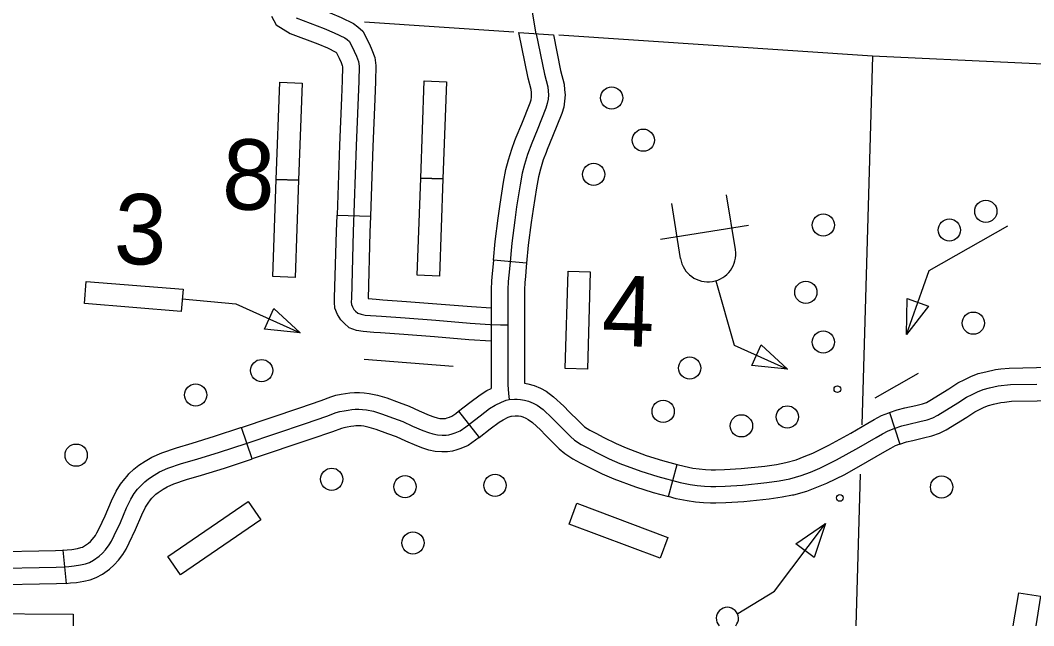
# Model space of a CAD drawing. Extents: x 653372 to 905732, y 627442 to 787275.
# Drawn here: x 700643 to 705201, y 728634 to 731358 of the extents above; entities that cross this region are included whole.
import ezdxf

# ---------------------------------------------------------------- set-up
doc = ezdxf.new("R2010")
doc.units = 0
for name, color, linetype in [('31', 7, 'Continuous'), ('5', 7, 'Continuous'), ('56', 7, 'Continuous'), ('57', 7, 'Continuous'), ('6', 7, 'Continuous')]:
    doc.layers.add(name, color=color, linetype=linetype)

msp = doc.modelspace()

# ---------------------------------------------------------------- linework, layer by layer
at = {"layer": '31'}
for p, q in [((702068.1, 730481.4), (702218.1, 730476.4)), ((702920.1, 730264.7), (702770.7, 730278.6)), ((702770.7, 730278.6), (702770.7, 730278.6)), ((702614.3, 729598.6), (702706.6, 729480.4)), ((704551.5, 729592.8), (704598.5, 729450.4)), ((701685.8, 729384), (701638.1, 729526.2)), ((701638.1, 729526.2), (701638.1, 729526.2)), ((703557.6, 729214.9), (703597.3, 729359.6)), ((700834.6, 728973.2), (700849.7, 728823.9))]:
    msp.add_line(p, q, dxfattribs=at)
for points in [[(701910.9, 731439.1), (702036.9, 731390.8), (702085.7, 731370.3), (702141.7, 731343.7), (702160.7, 731328.9), (702183.4, 731309.4), (702213.2, 731250.2), (702224, 731224.6), (702237.5, 731190.9), (702241.5, 731155.2), (702239.9, 731081.8), (702236.9, 731003.7)], [(701771.9, 731376.5), (701792.9, 731336.9), (701857.2, 731299.1), (701981, 731251.6), (702024.4, 731233.4), (702062.5, 731215.2), (702063.1, 731214.8), (702076.9, 731187.3), (702085.3, 731167.6), (702090.7, 731153.9), (702091.3, 731148.6), (702089.9, 731086.4), (702087, 731009.4)], [(702963, 731297.5), (702944.7, 731404.1)], [(701884, 731369.1), (702008.9, 731321.2), (702055.1, 731301.8), (702102.1, 731279.5), (702113.2, 731270.9), (702123.2, 731262.3), (702145.1, 731218.8), (702154.6, 731196.1), (702164.1, 731172.4), (702166.4, 731151.9), (702164.9, 731084.1), (702153.7, 730792.7), (702140.6, 730405.5), (702131.7, 730107.5), (702131.2, 730090), (702131.8, 730079.3), (702136.3, 730067.9), (702143.3, 730056.5), (702150.4, 730049.5), (702160.8, 730040.4), (702175.3, 730035.1), (702194.1, 730031.6), (702268, 730026), (702373.9, 730018.4), (702511, 730008), (702665.9, 729995.5), (702756.3, 729989.4), (702802, 729987.1), (702835.1, 729987.1)], [(702963, 731297.5), (703000.1, 731114.9), (703015, 731058.5), (703016.3, 731038.5), (703017.8, 731022.4), (703016.3, 731003.4), (703013.2, 730983.5), (703007.2, 730962.3), (702967.8, 730863.6), (702943.1, 730804.3), (702924.1, 730753.8), (702910.5, 730708.9), (702900.1, 730669.3), (702890.3, 730617), (702874.7, 730518.9), (702866.5, 730458.3), (702853.2, 730354.9), (702843.9, 730255.2), (702839.6, 730211.5), (702836.8, 730181.9), (702836.2, 730146.4), (702835.1, 729987.1), (702835.3, 729840), (702836, 729718.2), (702838.2, 729679.2), (702841.8, 729651.8)], [(702867.5, 730816.3), (702873.4, 730832), (702898.3, 730892), (702936.1, 730986.5), (702939.8, 730999.4), (702941.7, 731012.1), (702942.5, 731022), (702941.6, 731032.6), (702940.7, 731046.3), (702927.1, 731097.9), (702885.4, 731302.7), (703040.6, 731292.4)], [(703040.6, 731292.4), (703073.2, 731132), (703089.4, 731070.7), (703091.1, 731044.4), (703093.1, 731022.7), (703090.8, 730994.7), (703086.7, 730967.7), (703078.4, 730938.1), (703037.2, 730835.3), (703012.8, 730776.7), (703007.9, 730763.5)], [(702087, 731009.4), (702078.8, 730795.4), (702068.1, 730481.4)], [(702236.9, 731003.7), (702228.7, 730790), (702218.1, 730476.4)], [(702770.7, 730278.6), (702778.6, 730363.2), (702792.1, 730468.1), (702800.4, 730529.8), (702816.4, 730629.8), (702826.9, 730685.8), (702838.3, 730729.3), (702853, 730777.8), (702867.5, 730816.4)], [(703007.9, 730763.5), (702995.1, 730729.7), (702982.7, 730688.5), (702973.3, 730652.8), (702964.2, 730604.1), (702948.9, 730508), (702940.9, 730448.5), (702927.7, 730346.7), (702920.1, 730264.7)], [(702232.5, 729953.5), (702184.5, 729957.2), (702155.4, 729962.5), (702122, 729974.8), (702099.3, 729994.5), (702084, 730009.7), (702069, 730034.3), (702057.7, 730062.7), (702056.1, 730088.9), (702056.7, 730109.8), (702065.7, 730407.9), (702068.1, 730481.4)], [(702218.1, 730476.4), (702215.6, 730403.1), (702206.7, 730105.9), (702243.9, 730103.1)], [(702770.7, 730278.6), (702769.2, 730262.4), (702765, 730218.7), (702761.8, 730186.1), (702761.2, 730147.3), (702760.1, 729987.3), (702760.3, 729839.7), (702761.1, 729701.6)], [(702920.1, 730264.7), (702918.5, 730248.1), (702914.3, 730204.4), (702911.7, 730177.7), (702911.2, 730145.5), (702910.1, 729986.8), (702910.3, 729840.3), (702911, 729725.1)], [(702243.9, 730103.1), (702273.5, 730100.8), (702379.4, 730093.2), (702516.9, 730082.8), (702671.5, 730070.3), (702760.6, 730064.3), (702760.2, 729914)], [(702760.2, 729914), (702660.4, 729920.8), (702505.2, 729933.2), (702368.4, 729943.6), (702262.5, 729951.2), (702232.5, 729953.5)], [(704551.5, 729592.8), (704586.5, 729604.4), (704620.6, 729613.4), (704670.5, 729625.1), (704699.9, 729632.3), (704717.9, 729638.6), (704733.3, 729646.5), (704818.7, 729699.1), (704860.1, 729726.5), (704890.8, 729742), (704918.1, 729754.7), (704950.6, 729768.3), (704985.5, 729776.6), (705028.6, 729786.5), (705052.3, 729789.1)], [(705052.3, 729789.1), (705090.7, 729793.3), (705213.9, 729796), (705354.6, 729797.8), (705416.4, 729799.7), (705475.7, 729804.6), (705512.6, 729807.4), (705552.6, 729809.8), (705579.4, 729813.5), (705581.3, 729813.6)], [(702614.3, 729598.6), (702665.1, 729638.2), (702711.1, 729672.8), (702741.5, 729692.2), (702761.1, 729701.6)], [(702911, 729725.1), (702926.2, 729722.7), (702953.5, 729715), (702982.2, 729702.8), (703007.8, 729689), (703041.7, 729664.2), (703087.6, 729621.7), (703112.1, 729596), (703153.3, 729555)], [(704897.9, 729661.5), (704923.5, 729674.6), (704948.4, 729686.1), (704974, 729696.8), (705002.5, 729703.6), (705041.1, 729712.4), (705095.7, 729718.4), (705215.2, 729721)], [(701638.1, 729526.2), (701900.5, 729614.2), (701995.9, 729647.8), (702039.4, 729663.6), (702062.6, 729670.6), (702086.3, 729675.1), (702105, 729678.3), (702124.6, 729681.2), (702145.9, 729683.2), (702165.9, 729683.1)], [(702166, 729683.1), (702167.9, 729683.1), (702188.9, 729682), (702211.9, 729679.2), (702249.5, 729671.2), (702291.3, 729658.6), (702347.4, 729638.2), (702391.6, 729621.7), (702437.2, 729600.8), (702481.5, 729581.7), (702502.4, 729573.9), (702517.9, 729569.1), (702529.5, 729566.6), (702541.1, 729565.8), (702552.1, 729566.2), (702554.6, 729566.5), (702563, 729569.2), (702573.6, 729572.2), (702584.1, 729576.8), (702602.1, 729589.1), (702614.3, 729598.6)], [(702806.5, 729640.2), (702828.2, 729648.7), (702841.8, 729651.8), (702865.1, 729653), (702877.4, 729653.4), (702891.9, 729652.2), (702910.2, 729649.3), (702928.4, 729644.2), (702949.6, 729635.1), (702967.7, 729625.4), (702993.9, 729606.2), (703034.9, 729568.2), (703058.5, 729543.5), (703117.4, 729484.9), (703136.1, 729469), (703165.8, 729449.7), (703195.6, 729433.5), (703234, 729413.6), (703291.2, 729385), (703339.6, 729363.9), (703433.9, 729329), (703510.5, 729305.6), (703610.8, 729278.1), (703655, 729269.1), (703687.8, 729264.3), (703719.9, 729261.8), (703748.9, 729260.2), (703770.4, 729260.3), (703812.6, 729261.3), (703890.5, 729265.9), (704001.2, 729277.9), (704056.6, 729285.4), (704103.6, 729294.7), (704155.3, 729309.3), (704196.4, 729324.9), (704238.3, 729342), (704314.5, 729379.6), (704415, 729435.6), (704492.2, 729480.8), (704520.2, 729496.8), (704546.7, 729511.3), (704573.8, 729521.2), (704607.9, 729532.5), (704638.7, 729540.6), (704688, 729552.1), (704721.2, 729560.3), (704747.6, 729569.5), (704770.1, 729581.1), (704859.1, 729635.9), (704897.9, 729661.5)], [(705068.8, 729640), (705100.6, 729643.5), (705216.5, 729646), (705357.9, 729647.9), (705424.9, 729649.9), (705487.6, 729655.1), (705522.8, 729657.7), (705567.3, 729660.4), (705595.8, 729664.3), (705594, 729664.2)], [(700573.9, 728892.7), (700727.9, 728895.7), (700803.4, 728896.9), (700841, 728898.4), (700861.4, 728900.5), (700884.9, 728902.9), (700914.2, 728907.7), (700936.6, 728912.8), (700953.6, 728918.8), (700971.9, 728929), (700997, 728946.6), (701012.3, 728960.3), (701025.8, 728975.7), (701042.1, 728997), (701053.3, 729014.7), (701065.1, 729038.9), (701093, 729097.8), (701121, 729163.7), (701140.1, 729202.6), (701155.3, 729227.9), (701170.4, 729247.4), (701186.3, 729265.3), (701202.5, 729281.6), (701219.3, 729294.2), (701245.1, 729311.4), (701269.3, 729326), (701306.5, 729342.1), (701367.7, 729363.3), (701436.5, 729383.1), (701539.1, 729414.6), (701658.5, 729454), (701924.8, 729543.3), (702021.2, 729577.2), (702063, 729592.4), (702080.4, 729597.6), (702099.5, 729601.3), (702116.9, 729604.2), (702133.8, 729606.7), (702149.1, 729608.2), (702165.6, 729608.1), (702182.4, 729607.2), (702199.6, 729605.2), (702230.8, 729598.5), (702267.6, 729587.4), (702321.4, 729567.8), (702362.9, 729552.4), (702406.7, 729532.3), (702453.6, 729512.1), (702478.2, 729502.9), (702498.7, 729496.6), (702518.9, 729492.1), (702539.9, 729490.7), (702557.9, 729491.3), (702570.6, 729492.9), (702584.9, 729497.4), (702599.2, 729501.6), (702620.5, 729510.9), (702646.4, 729528.5), (702710.7, 729578.7), (702753.8, 729611.1), (702778, 729626.5), (702806.5, 729640.2)], [(704598.5, 729450.4), (704629.2, 729460.5), (704656.8, 729467.8), (704705.6, 729479.2), (704742.6, 729488.4), (704777.2, 729500.4), (704807, 729515.7), (704899.5, 729572.7), (704935.6, 729596.6), (704956.3, 729607.1), (704978.6, 729617.4), (704997.3, 729625.3), (705019.6, 729630.6), (705053.6, 729638.3), (705068.8, 729640)], [(702706.6, 729480.4), (702756.3, 729519.2), (702796.5, 729549.4), (702814.4, 729560.8), (702836.5, 729571.4), (702850.4, 729576.8), (702852.1, 729577.2), (702868.2, 729578), (702875.5, 729578.3), (702883, 729577.7), (702894.2, 729575.9), (702903.4, 729573.3), (702917, 729567.5), (702927.6, 729561.8), (702946.1, 729548.2), (702982.3, 729514.7), (703005, 729491), (703047.4, 729448.7)], [(703153.3, 729555), (703168.3, 729540.1), (703181, 729529.2), (703204.2, 729514.2), (703230.8, 729499.7), (703268, 729480.4), (703322.9, 729453), (703367.6, 729433.5), (703457.9, 729400.1), (703531.4, 729377.7), (703597.3, 729359.6)], [(704086.1, 729367.7), (704086.1, 729367.7), (704131.8, 729380.6), (704168.9, 729394.7), (704207.5, 729410.4), (704279.6, 729446), (704377.8, 729500.7), (704454.6, 729545.7), (704483.6, 729562.2), (704515.6, 729579.8), (704549.2, 729592.1), (704551.5, 729592.8)], [(701122.7, 729306.6), (701131.5, 729316.5), (701153.1, 729338.4), (701176.1, 729355.5), (701204.9, 729374.7), (701234.9, 729392.8), (701279.3, 729412.1), (701345.1, 729434.8), (701415.1, 729454.9), (701516.3, 729486.1), (701634.8, 729525.1), (701638.1, 729526.2)], [(702164.9, 729533.1), (702152.4, 729533.2), (702142.9, 729532.3), (702128.7, 729530.1), (702112.8, 729527.4), (702098.3, 729524.7), (702086.7, 729521.2), (702046.5, 729506.6), (701949.2, 729472.4), (701685.8, 729384)], [(702706.6, 729480.4), (702690.6, 729467.9), (702657, 729445), (702624.8, 729430.9), (702606.8, 729425.7), (702586.6, 729419.3), (702563.7, 729416.5), (702538.7, 729415.6), (702508.3, 729417.7), (702479.5, 729424), (702454, 729431.9), (702425.7, 729442.5), (702376.2, 729463.7), (702334.1, 729483), (702295.5, 729497.4), (702244, 729516.2), (702212.1, 729525.8), (702187.3, 729531.1), (702176, 729532.4), (702163.3, 729533.1)], [(703047.4, 729448.7), (703066.6, 729429.6), (703091.2, 729408.7), (703127.4, 729385.2), (703160.4, 729367.2), (703200, 729346.7), (703259.4, 729317), (703311.6, 729294.3), (703409.9, 729257.9), (703489.7, 729233.6), (703557.6, 729214.9)], [(704598.5, 729450.4), (704598.5, 729450.4), (704577.8, 729442.8), (704556.9, 729431.3), (704529.7, 729415.8), (704452.2, 729370.4), (704349.3, 729313.1), (704269.1, 729273.6), (704223.9, 729255.1), (704178.9, 729238), (704121, 729221.7), (704115.2, 729220.6)], [(701235, 729207.2), (701241, 729214), (701251.8, 729224.9), (701262.5, 729232.9), (701285.3, 729248.1), (701303.7, 729259.2), (701333.7, 729272.2), (701390.3, 729291.7), (701457.9, 729311.2), (701561.9, 729343.2), (701682.1, 729382.8), (701685.8, 729384)], [(703597.3, 729359.6), (703628.3, 729351.1), (703667.9, 729343), (703696.2, 729338.9), (703724.9, 729336.6), (703750.8, 729335.2), (703769.3, 729335.3), (703809.5, 729336.3), (703884.3, 729340.6), (703992.1, 729352.3), (704044.2, 729359.4), (704086.1, 729367.7)], [(700834.6, 728973.2), (700853.8, 728975.1), (700875.1, 728977.3), (700899.7, 728981.4), (700915.7, 728985), (700922.7, 728987.4), (700932, 728992.6), (700950.2, 729005.4), (700959, 729013.3), (700967.8, 729023.3), (700980.5, 729039.9), (700987.7, 729051.3), (700997.5, 729071.4), (701024.5, 729128.6), (701052.8, 729195), (701074.2, 729238.4), (701093.2, 729270.3), (701112.7, 729295.3), (701122.7, 729306.6)], [(700849.7, 728823.9), (700868.9, 728825.9), (700894.8, 728828.5), (700928.7, 728834.1), (700957.4, 728840.6), (700984.5, 728850.2), (701011.8, 728865.4), (701043.7, 728887.8), (701065.6, 728907.4), (701083.8, 728928), (701103.8, 728954.1), (701118.9, 728978.2), (701132.7, 729006.4), (701161.4, 729067.1), (701189.2, 729132.4), (701206.1, 729166.7), (701217.3, 729185.5), (701228.1, 729199.4), (701235, 729207.2)], [(704115.2, 729220.6), (704068.9, 729211.4), (704010.3, 729203.4), (703896.8, 729191.1), (703815.7, 729186.4), (703771.5, 729185.3), (703747, 729185.2), (703714.9, 729187), (703679.4, 729189.7), (703642.1, 729195.2), (703593.4, 729205.1), (703557.6, 729214.9)], [(700289.7, 728908.8), (700321.9, 728924.7), (700346.3, 728934.9), (700376.8, 728945.2), (700402.6, 728953.1), (700425, 728957.8), (700450.8, 728963.1), (700484.5, 728966), (700572.4, 728967.7), (700726.6, 728970.7), (700801.3, 728971.9), (700835.6, 728973.3), (700834.5, 728973.2)], [(700849.8, 728823.9), (700846.4, 728823.6), (700805.6, 728821.9), (700729.3, 728820.7), (700575.3, 728817.7), (700492.3, 728816.1), (700472.2, 728814.4), (700455.7, 728811), (700440.3, 728807.7), (700422.8, 728802.4), (700399.1, 728794.4), (700383.9, 728788.1), (700355.9, 728774.3)]]:
    msp.add_lwpolyline(points, dxfattribs=at)
at = {"layer": '5'}
for points in [[(704475.7, 731197.1), (704427.4, 729538.1)], [(704421, 729315.9), (704401.1, 728633.5)]]:
    msp.add_lwpolyline(points, dxfattribs=at)
at = {"layer": '56'}
for p, q in [((704629.3, 729944.2), (704631.9, 730105.5)), ((704631.9, 730105.5), (704728.2, 730071.7)), ((701741.4, 729967.9), (701783.1, 730061)), ((701783.1, 730061), (701901.8, 729951.9)), ((704728.2, 730071.7), (704629.3, 729944.2)), ((701901.8, 729951.9), (701741.4, 729967.9)), ((704131.5, 729001.8), (704264.3, 729093.4)), ((704264.3, 729093.4), (704213, 728940.5)), ((704213, 728940.5), (704131.5, 729001.8))]:
    msp.add_line(p, q, dxfattribs=at)
for points in [[(701809.9, 731078.8), (701909.9, 731075.2), (701894.1, 730638), (701794.2, 730641.6)], [(702459.4, 731085.1), (702559.3, 731081.5), (702543.6, 730644.3), (702443.6, 730647.9)], [(702443.6, 730647.9), (702543.6, 730644.3), (702527.8, 730207.1), (702427.9, 730210.7)], [(701794.2, 730641.6), (701894.1, 730638), (701878.4, 730200.8), (701778.5, 730204.4)], [(703106.4, 730228.6), (703206.4, 730225.6), (703193.3, 729788.3), (703093.3, 729791.3)], [(700930.8, 730083.2), (700938.9, 730182.9), (701375, 730147.4), (701366.9, 730047.7)], [(701667.7, 729192.2), (701724.2, 729109.7), (701363.5, 728862.2), (701306.9, 728944.6)], [(703111.2, 729091), (703146.4, 729184.6), (703555.9, 729030.6), (703520.7, 728937)]]:
    msp.add_lwpolyline(points, close=True, dxfattribs=at)
for points in [[(704629.3, 729944.2), (704730.2, 730231.4), (705084.2, 730433)], [(701371.5, 730104.2), (701612, 730081.7), (701901.8, 729951.9)], [(702189.4, 729833.7), (702590.3, 729801.1)], [(704487.3, 729659.3), (704682.7, 729770.5)], [(703870.4, 728688.1), (704035.1, 728788.8), (704264.3, 729093.4)], [(705109.1, 728633.5), (705133.2, 728782.1), (705231.9, 728766.1), (705210.4, 728633.5)], [(700443.1, 728633.5), (700443.5, 728688.4), (700880.9, 728685.8), (700880.6, 728633.5)]]:
    msp.add_lwpolyline(points, dxfattribs=at)
for centre, radius in [((703302.3, 731008.7), 50), ((703444.9, 730818.3), 50), ((703221.4, 730664.7), 50), ((704985.3, 730498.4), 50), ((704254.2, 730436.7), 50), ((704821.4, 730413.9), 50), ((704176.1, 730133.9), 50), ((704929.2, 729995.2), 50), ((704254.2, 729910.2), 50), ((701728, 729781.8), 50), ((703653.8, 729792.9), 50), ((701431.3, 729671.9), 50), ((703534.2, 729598.1), 50), ((704092.3, 729573.3), 50), ((703886.3, 729532.9), 50), ((700894.2, 729401.1), 50), ((702043.4, 729292.8), 50), ((702373.2, 729258.9), 50), ((702778, 729265.2), 50), ((704786.4, 729257.6), 50), ((704328.6, 729208.5), 15), ((702409, 729006), 50)]:
    msp.add_circle(centre, radius, dxfattribs=at)
msp.add_arc((703822.9, 728666.5), 50, 318.6508, 221.3492, dxfattribs=at)
at = {"layer": '57'}
for p, q in [((703859.1, 730325.8), (703819.4, 730572.6)), ((703612.3, 730286.1), (703572.6, 730532.9)), ((703522.4, 730372.9), (703917.3, 730436.5)), ((703932.4, 729804.5), (703974.3, 729897.5)), ((703974.3, 729897.5), (704092.9, 729788.2)), ((704092.9, 729788.2), (703932.4, 729804.5))]:
    msp.add_line(p, q, dxfattribs=at)
msp.add_lwpolyline([(703771.3, 730186.1), (703852.9, 729896.2), (704092.9, 729788.2)], dxfattribs=at)
msp.add_circle((704317.6, 729698.4), 15, dxfattribs=at)
msp.add_arc((703735.7, 730305.9), 125, 189.1476, 9.1476, dxfattribs=at)
at = {"layer": '6'}
for points in [[(702862.6, 731304.2), (702190.3, 731348.8)], [(705755.9, 731136), (704475.7, 731197.1), (703065, 731290.7)]]:
    msp.add_lwpolyline(points, dxfattribs=at)

# ---------------------------------------------------------------- texts
at = {"layer": '56'}
for s, p in [('8', (701547.5, 730509.1)), ('3', (701060.9, 730263.2)), ('4', (703255.8, 729894.9))]:
    msp.add_text(s, height=316.8, rotation=358.28, dxfattribs=at).set_placement(p)

doc.saveas('drawing.dxf')
